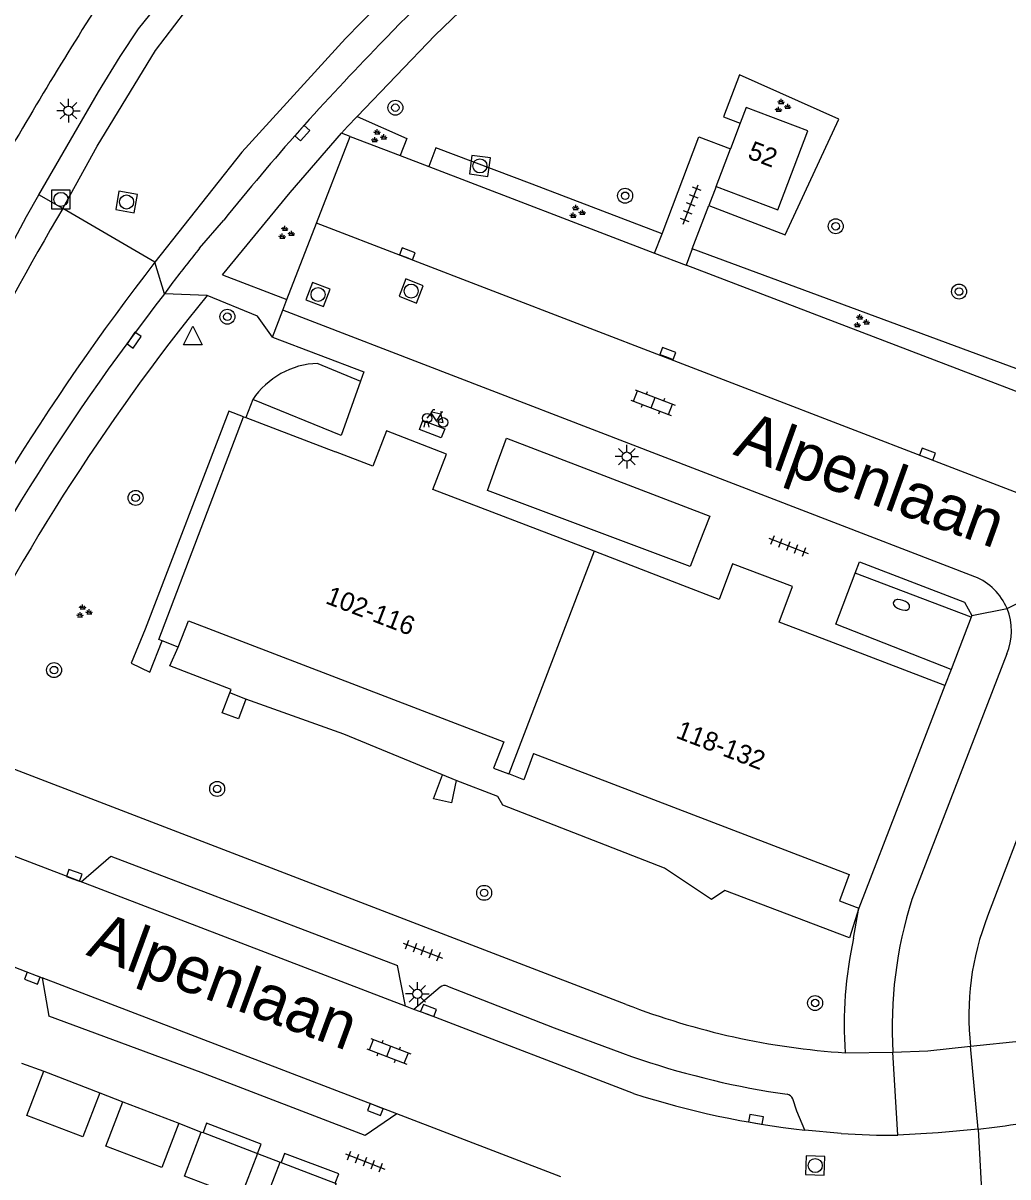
# Model space of a CAD drawing. Extents: x 132994 to 136000, y 393499 to 395512.
# Drawn here: x 134681.1 to 134733.7, y 394337.8 to 394399.4 of the extents above; entities that cross this region are included whole.
import ezdxf

# ---------------------------------------------------------------- set-up
doc = ezdxf.new("R2010")
doc.units = 0
for name, color, linetype in [('gg-afsc-erfafscheiding', 7, 'Continuous'), ('gg-afsc-hekwerk', 7, 'Continuous'), ('gg-anno-huisnummerreeks BGT', 7, 'Continuous'), ('gg-anno-openbare ruimte label', 7, 'Continuous'), ('gg-bbg-bijgebouw', 7, 'Continuous'), ('gg-bbg-hoofdgebouw', 7, 'Continuous'), ('gg-bbg-tussenscheiding', 7, 'Continuous'), ('gg-knt-verharding', 7, 'Continuous'), ('gg-knt-verharding nz', 7, 'Continuous'), ('gt-grn-groengrens', 7, 'Continuous'), ('gt-grn-vlakafsluiter', 7, 'Continuous'), ('gt-grn-weggrens', 7, 'Continuous'), ('gt-symb-boom', 7, 'Continuous'), ('gt-symb-brandkraan', 7, 'Continuous'), ('gt-symb-fietsenrek', 7, 'Continuous'), ('gt-symb-groenvak', 7, 'Continuous'), ('gt-symb-klinker verharding', 7, 'Continuous'), ('gt-symb-kolk', 7, 'Continuous'), ('gt-symb-lichtmast', 7, 'Continuous'), ('gt-symb-rioolschacht', 7, 'Continuous'), ('gt-symb-tegel verharding', 7, 'Continuous'), ('gt-symb-waterafsluiter', 7, 'Continuous')]:
    doc.layers.add(name, color=color, linetype=linetype)

# ---------------------------------------------------------------- blocks, each defined once
blk = doc.blocks.new('gt0-KOLK')
at = {"layer": 'gt-symb-kolk'}
blk.add_lwpolyline([(0, 0), (0.375, 0), (0.375, 0.4), (-0.375, 0.4), (-0.375, 0), (0, 0)], dxfattribs=at)
blk = doc.blocks.new('gt0-GRVAK')
at = {"layer": 'gt-symb-groenvak'}
for p, q in [((-0.11, 0.189), (-0.228, 0.24)), ((-0.182, 0.153), (0.088, 0.153)), ((-0.091, 0.211), (-0.156, 0.322)), ((-0.047, 0.214), (-0.047, 0.393)), ((-0.004, 0.211), (0.061, 0.322)), ((0.015, 0.189), (0.133, 0.24)), ((0.262, -0.052), (0.197, 0.059)), ((0.305, -0.049), (0.305, 0.13)), ((0.349, -0.052), (0.414, 0.059)), ((-0.245, -0.228), (-0.363, -0.177)), ((-0.318, -0.264), (-0.047, -0.264)), ((-0.226, -0.206), (-0.291, -0.095)), ((-0.183, -0.203), (-0.183, -0.024)), ((-0.139, -0.206), (-0.074, -0.095)), ((-0.12, -0.228), (-0.002, -0.177)), ((0.243, -0.074), (0.125, -0.023)), ((0.17, -0.11), (0.441, -0.11)), ((0.368, -0.074), (0.486, -0.023))]:
    blk.add_line(p, q, dxfattribs=at)
blk = doc.blocks.new('gt0-LMAST')
at = {"layer": 'gt-symb-lichtmast'}
for p, q in [((-0.005, 0.246), (-0.005, 0.621)), ((-0.182, 0.173), (-0.447, 0.438)), ((0.172, 0.173), (0.437, 0.438)), ((-0.255, -0.004), (-0.63, -0.004)), ((-0.182, -0.181), (-0.447, -0.446)), ((-0.005, -0.254), (-0.005, -0.629)), ((0.437, -0.446), (0.172, -0.181)), ((0.245, -0.004), (0.62, -0.004))]:
    blk.add_line(p, q, dxfattribs=at)
blk.add_circle((-0.005, -0.004), 0.25, dxfattribs=at)
blk = doc.blocks.new('gt0-BOOM')
at = {"layer": 'gt-symb-boom'}
for radius in [0.4, 0.2]:
    blk.add_circle((0, 0), radius, dxfattribs=at)
blk = doc.blocks.new('gt0-RS')
at = {"layer": 'gt-symb-rioolschacht'}
blk.add_lwpolyline([(-0.5, -0.5), (0.5, -0.5), (0.5, 0.5), (-0.5, 0.5)], close=True, dxfattribs=at)
blk.add_circle((0, 0), 0.375, dxfattribs=at)
blk = doc.blocks.new('gt0-TEG1')
at = {"layer": 'gt-symb-tegel verharding'}
for p, q in [((-1.125, 0), (1.125, 0)), ((-0.9, -0.25), (-0.9, 0.25)), ((-0.45, -0.25), (-0.45, 0.25)), ((0, -0.25), (0, 0.25)), ((0.45, -0.25), (0.45, 0.25)), ((0.9, -0.25), (0.9, 0.25))]:
    blk.add_line(p, q, dxfattribs=at)
blk = doc.blocks.new('gt0-FREK')
at = {"layer": 'gt-symb-fietsenrek'}
for p, q in [((0.259, 0.762), (0.294, 0.823)), ((0.54, 0.335), (0.259, 0.762)), ((0.294, 0.823), (0.767, 0.714)), ((0.767, 0.714), (0.54, 0.335)), ((0.757, 0.841), (0.866, 0.816)), ((0.767, 0.714), (0.84, 0.822)), ((0.895, 0.252), (0.767, 0.714))]:
    blk.add_line(p, q, dxfattribs=at)
for points in [[(0.036, 0.476), (0.228, 0.708), (0.259, 0.762)], [(0.294, 0.823), (0.36, 0.937), (0.452, 0.935)], [(-0.124, 0), (-0.047, 0.312), (0.053, 0.312), (0.12, 0)], [(0.54, 0.335), (0.555, 0.305), (0.895, 0.252)]]:
    blk.add_lwpolyline(points, dxfattribs=at)
for centre in [(0.036, 0.476), (0.895, 0.252)]:
    blk.add_circle(centre, 0.252, dxfattribs=at)
blk = doc.blocks.new('gt0-KL1')
at = {"layer": 'gt-symb-klinker verharding'}
for p, q in [((-1.15, 0.3), (1.15, 0.3)), ((-1, -0.3), (-1, 0.3)), ((-0.5, 0.3), (-0.5, 0.45)), ((0, -0.3), (0, 0.3)), ((0.5, 0.3), (0.5, 0.45)), ((1, -0.3), (1, 0.3)), ((-1.15, -0.3), (1.15, -0.3)), ((-0.5, -0.45), (-0.5, -0.3)), ((0.5, -0.45), (0.5, -0.3))]:
    blk.add_line(p, q, dxfattribs=at)
blk = doc.blocks.new('gt0-BR')
at = {"layer": 'gt-symb-brandkraan'}
for centre, radius, start, end in [((-0.244, 0), 0.206, 107.56694, 252.43307), ((0.599, -2.664), 3, 106.89205, 107.56694), ((0, -0.691), 0.938, 73.10799, 106.89205), ((-0.599, -2.664), 3, 72.43309, 73.10799), ((0.244, 0), 0.206, 287.56695, 72.43309), ((0.599, 2.664), 3, 252.43307, 253.10797), ((0, 0.691), 0.938, 253.10797, 286.89206), ((-0.599, 2.664), 3, 286.89206, 287.56695)]:
    blk.add_arc(centre, radius, start, end, dxfattribs=at)
blk = doc.blocks.new('gt0-WAFSL')
at = {"layer": 'gt-symb-waterafsluiter'}
for p, q in [((-0.5, -0.333), (0, 0.667)), ((0, 0.667), (0.5, -0.333)), ((0.5, -0.333), (-0.5, -0.333))]:
    blk.add_line(p, q, dxfattribs=at)

msp = doc.modelspace()

# ---------------------------------------------------------------- linework, layer by layer
at = {"layer": 'gg-afsc-erfafscheiding'}
msp.add_lwpolyline([(134725.723, 394352.166), (134725.21, 394350.578), (134718.564, 394353.102)], dxfattribs=at)
at = {"layer": 'gg-afsc-hekwerk'}
for p, q in [((134703.464, 394359.29), (134698.202, 394361.455)), ((134704.198, 394358.988), (134703.464, 394359.29)), ((134706.423, 394358.125), (134704.198, 394358.988))]:
    msp.add_line(p, q, dxfattribs=at)
at = {"layer": 'gg-bbg-bijgebouw'}
for p, q in [((134682.17, 394343.45), (134685.16, 394342.3)), ((134686.38, 394341.82), (134689.38, 394340.68)), ((134690.58, 394340.2), (134690.673, 394340.165)), ((134690.673, 394340.165), (134693.58, 394339.06)), ((134694.79, 394338.59), (134694.844, 394338.569)), ((134694.844, 394338.569), (134697.732, 394337.462))]:
    msp.add_line(p, q, dxfattribs=at)
for points in [[(134685.16, 394342.3), (134684.25, 394339.94), (134681.26, 394341.09), (134682.17, 394343.45)], [(134689.38, 394340.68), (134688.48, 394338.31), (134685.48, 394339.45), (134686.38, 394341.82)], [(134693.58, 394339.06), (134692.68, 394336.7), (134689.68, 394337.84), (134690.58, 394340.2)], [(134697.79, 394337.44), (134696.88, 394335.08), (134693.88, 394336.23), (134694.79, 394338.59)]]:
    msp.add_lwpolyline(points, dxfattribs=at)
at = {"layer": 'gg-bbg-hoofdgebouw'}
for p, q in [((134719.379, 394394.098), (134718.856, 394392.728)), ((134718.09, 394390.72), (134718.856, 394392.728)), ((134692.84, 394378.42), (134692.961, 394378.374)), ((134692.961, 394378.374), (134697.746, 394376.538)), ((134711.566, 394371.226), (134705.526, 394373.545)), ((134716.31, 394369.405), (134711.566, 394371.226)), ((134689.34, 394366.11), (134688.497, 394366.446)), ((134730.32, 394364.06), (134724.14, 394366.418)), ((134730.32, 394364.06), (134725.723, 394352.166))]:
    msp.add_line(p, q, dxfattribs=at)
for points in [[(134718.09, 394390.72), (134721.38, 394389.47), (134722.99, 394393.69), (134719.7, 394394.94), (134719.379, 394394.098)], [(134688.497, 394366.446), (134688.31, 394366.52), (134692.84, 394378.42)], [(134705.526, 394373.545), (134702.96, 394374.53), (134703.69, 394376.42), (134700.48, 394377.67), (134699.75, 394375.77), (134697.746, 394376.538)], [(134724.14, 394366.418), (134721.46, 394367.44), (134722.18, 394369.34), (134718.97, 394370.56), (134718.25, 394368.66), (134716.31, 394369.405)], [(134689.34, 394366.11), (134689.89, 394367.51), (134706.74, 394361.04), (134706.2, 394359.64), (134707.007, 394359.329)], [(134708.34, 394360.42), (134707.81, 394359.02), (134707.007, 394359.329)], [(134708.34, 394360.42), (134725.204, 394353.961), (134724.679, 394352.556), (134725.723, 394352.166)]]:
    msp.add_lwpolyline(points, dxfattribs=at)
at = {"layer": 'gg-bbg-tussenscheiding'}
msp.add_line((134711.566, 394371.226), (134707.007, 394359.329), dxfattribs=at)
at = {"layer": 'gg-knt-verharding'}
for p, q in [((134696.741, 394388.767), (134698.54, 394393.39)), ((134698.54, 394393.39), (134701.211, 394392.367)), ((134701.211, 394392.367), (134702.734, 394391.784)), ((134702.734, 394391.784), (134714.805, 394387.16)), ((134718.09, 394390.72), (134717.701, 394389.7)), ((134681.24, 394389.12), (134681.906, 394390.274)), ((134716.817, 394387.383), (134717.701, 394389.7)), ((134690.489, 394387.417), (134691.777, 394388.921)), ((134695.152, 394384.683), (134696.741, 394388.767)), ((134714.805, 394387.16), (134715.199, 394388.192)), ((134716.817, 394387.383), (134716.486, 394386.516)), ((134714.805, 394387.16), (134716.486, 394386.516)), ((134735.841, 394379.103), (134716.486, 394386.516)), ((134689.068, 394385.607), (134688.618, 394384.984)), ((134691.707, 394385.993), (134695.152, 394384.683)), ((134694.932, 394384.119), (134695.152, 394384.683)), ((134731.92, 394369.87), (134694.932, 394384.119)), ((134699.082, 394380.315), (134698.056, 394377.417)), ((134693.328, 394379.332), (134692.961, 394378.374)), ((134698.056, 394377.417), (134693.328, 394379.332)), ((134705.867, 394374.476), (134706.392, 394375.911)), ((134716.706, 394370.423), (134705.867, 394374.476)), ((134717.189, 394371.66), (134716.706, 394370.423)), ((134724.489, 394367.339), (134725.516, 394370.052)), ((134731.726, 394367.701), (134730.65, 394364.914)), ((134731.76, 394367.79), (134731.726, 394367.701)), ((134730.65, 394364.914), (134724.489, 394367.339)), ((134738.46, 394367.151), (134732.6, 394351.74)), ((134733.62, 394365.74), (134728.55, 394352.63)), ((134713.282, 394347.019), (134679.262, 394360.092)), ((134684.164, 394353.569), (134680.589, 394354.946)), ((134678.505, 394349.82), (134682.077, 394348.444)), ((134701.5, 394346.919), (134701.07, 394349.104)), ((134682.077, 394348.444), (134682.426, 394346.381)), ((134703.341, 394347.938), (134701.938, 394346.752)), ((134701.938, 394346.752), (134701.5, 394346.919)), ((134680.98, 394343.88), (134682.17, 394343.45)), ((134685.16, 394342.3), (134686.38, 394341.82)), ((134720.889, 394342.37), (134721.883, 394342.215)), ((134709.8, 394337.8), (134701.037, 394341.165)), ((134689.38, 394340.68), (134690.58, 394340.2)), ((134724.769, 394340.117), (134722.828, 394340.301)), ((134693.58, 394339.06), (134693.591, 394339.056)), ((134693.591, 394339.056), (134694.79, 394338.59))]:
    msp.add_line(p, q, dxfattribs=at)
for points in [[(134698.902, 394394.455), (134703.08, 394398.804), (134706.146, 394401.755), (134709.768, 394404.945), (134713.657, 394408.149), (134717.281, 394410.943), (134721.195, 394413.582), (134725.298, 394416.259), (134732.209, 394420.485), (134739.191, 394416.885), (134749.798, 394423.304), (134757.29, 394427.872), (134758.094, 394435.474), (134759.024, 394436.01)], [(134686.242, 394397.666), (134687.23, 394399.135), (134688.665, 394400.938), (134690.159, 394402.53)], [(134681.906, 394390.274), (134685.079, 394395.776), (134686.242, 394397.666)], [(134698.081, 394393.566), (134698.385, 394393.917), (134698.902, 394394.455)], [(134691.707, 394385.993), (134695.336, 394390.393), (134698.081, 394393.566)], [(134715.199, 394388.192), (134717.174, 394393.37), (134718.856, 394392.728)], [(134672.013, 394370.957), (134672.052, 394371.048), (134673.929, 394375.044), (134675.87, 394379.01), (134681.24, 394389.12)], [(134694.381, 394382.671), (134693.582, 394383.781), (134690.886, 394384.892)], [(134694.381, 394382.671), (134699.26, 394380.82), (134699.082, 394380.315)], [(134706.392, 394375.911), (134706.89, 394377.27), (134717.75, 394373.1), (134717.189, 394371.66)], [(134725.516, 394370.052), (134725.75, 394370.67), (134731.36, 394368.51), (134731.76, 394367.79)], [(134692.103, 394363.664), (134692.169, 394363.836), (134688.903, 394365.115), (134689.34, 394366.11)], [(134692.965, 394363.335), (134692.57, 394362.28), (134691.693, 394362.588), (134692.103, 394363.664)], [(134704.198, 394358.988), (134703.947, 394357.794), (134702.981, 394357.997), (134703.464, 394359.29)], [(134731.687, 394344.779), (134734.44, 394345.08), (134736.29, 394345.48), (134744.1, 394347.68), (134781.433, 394358.998)], [(134684.164, 394353.569), (134685.75, 394354.937), (134701.07, 394349.104)], [(134703.729, 394347.99), (134709.436, 394345.773), (134713.096, 394344.406)], [(134701.037, 394341.165), (134699.329, 394340.01), (134690.571, 394343.372), (134682.426, 394346.381)], [(134727.54, 394344.471), (134729.41, 394344.53), (134731.687, 394344.779)], [(134722.828, 394340.301), (134722.408, 394341.318), (134722.183, 394341.978)], [(134693.591, 394339.056), (134693.782, 394339.557), (134690.866, 394340.673), (134690.673, 394340.165)], [(134732.099, 394340.344), (134729.948, 394340.149), (134727.796, 394340.03)], [(134697.732, 394337.462), (134697.925, 394337.965), (134695.031, 394339.057), (134694.844, 394338.569)]]:
    msp.add_lwpolyline(points, dxfattribs=at)
for centre, radius, start, end in [((134782.086, 394319.992), 113.369, 127.9332, 136.31071), ((134871.725, 394281.635), 221.259, 147.46521, 150.46831), ((134792.894, 394307.492), 129.828, 135.61666, 141.1557), ((134810.124, 394292.03), 153.007, 141.43429, 142.296), ((134786.1, 394309.175), 123.49, 142.12892, 154.57448), ((134780.685, 394312.199), 115.535, 141.00944, 154.05822), ((134730.742, 394366.969), 3.131, 22.40155, 67.89956), ((134730.739, 394366.971), 3.133, 336.85819, 22.33751), ((134750.047, 394345.827), 22.547, 162.43892, 183.44762), ((134746.096, 394346.429), 14.503, 158.52117, 186.53438), ((134746.544, 394345.941), 21.607, 167.66468, 184.00724), ((134703.576, 394347.656), 0.368, 65.46681, 129.79985), ((134727.618, 394384.097), 39.753, 248.8614, 266.20952), ((134728.186, 394386.233), 44.466, 250.16172, 260.55463), ((134721.828, 394341.836), 0.383, 21.72132, 81.6612), ((134726, 394391.183), 51.204, 276.84038, 282.01911), ((134727.569, 394384.836), 44.807, 266.41718, 270.29022)]:
    msp.add_arc(centre, radius, start, end, dxfattribs=at)
at = {"layer": 'gg-knt-verharding nz'}
for p, q in [((134734.5, 394374.23), (134696.741, 394388.767)), ((134701.5, 394346.919), (134684.164, 394353.569)), ((134701.037, 394341.165), (134682.077, 394348.444))]:
    msp.add_line(p, q, dxfattribs=at)
for points in [[(134683.173, 394389.543), (134685.016, 394392.874), (134688.136, 394397.977), (134689.687, 394400.008), (134692.196, 394402.552), (134701.091, 394411.193), (134704.956, 394413.798), (134709.429, 394416.342), (134724.893, 394424.539)], [(134727.05, 394420.795), (134719.482, 394416.441), (134713.176, 394412.13), (134708.901, 394408.563), (134702.48, 394402.915), (134698.287, 394398.621), (134692.741, 394392.56), (134688.097, 394386.67)], [(134702.234, 394377.738), (134702.414, 394378.218), (134703.587, 394377.775), (134703.406, 394377.294), (134702.234, 394377.738)], [(134713.675, 394342.256), (134702.652, 394346.498), (134701.938, 394346.752)]]:
    msp.add_lwpolyline(points, dxfattribs=at)
for centre, radius, start, end in [((134869.781, 394280.815), 215.973, 149.77266, 155.39726), ((134792.776, 394305.676), 132.354, 142.26961, 154.51592), ((134728.168, 394387.705), 47.704, 252.31351, 263.57308)]:
    msp.add_arc(centre, radius, start, end, dxfattribs=at)
at = {"layer": 'gt-grn-groengrens'}
for p, q in [((134698.54, 394393.39), (134698.081, 394393.566)), ((134735.202, 394380.581), (134716.817, 394387.383)), ((134696.809, 394381.267), (134699.082, 394380.315)), ((134731.726, 394367.701), (134725.516, 394370.052)), ((134698.202, 394361.455), (134692.965, 394363.335))]:
    msp.add_line(p, q, dxfattribs=at)
for points in [[(134717.701, 394389.7), (134721.787, 394388.141), (134724.655, 394394.319), (134719.346, 394396.683), (134718.492, 394394.436), (134719.379, 394394.098)], [(134698.902, 394394.455), (134701.561, 394393.282), (134701.211, 394392.367)], [(134715.199, 394388.192), (134708.262, 394390.838), (134703.115, 394392.778), (134702.734, 394391.784)], [(134692.84, 394378.42), (134692.056, 394378.721), (134687.585, 394367.066), (134686.834, 394365.254), (134687.828, 394364.766), (134688.497, 394366.446)], [(134718.564, 394353.102), (134717.84, 394352.629), (134715.333, 394354.291), (134706.695, 394357.66), (134706.423, 394358.125)]]:
    msp.add_lwpolyline(points, dxfattribs=at)
msp.add_arc((134696.954, 394376.908), 4.362, 91.90526, 146.2319, dxfattribs=at)
at = {"layer": 'gt-grn-vlakafsluiter'}
for p, q in [((134692.965, 394363.335), (134692.103, 394363.664)), ((134725.436, 394350.557), (134725.723, 394352.166))]:
    msp.add_line(p, q, dxfattribs=at)
at = {"layer": 'gt-grn-weggrens'}
for p, q in [((134683.173, 394389.543), (134681.906, 394390.274)), ((134688.097, 394386.67), (134683.173, 394389.543)), ((134688.618, 394384.984), (134688.097, 394386.67)), ((134690.886, 394384.892), (134688.618, 394384.984)), ((134694.381, 394382.671), (134694.932, 394384.119)), ((134733.637, 394368.162), (134738.486, 394370.64)), ((134731.76, 394367.79), (134733.637, 394368.162)), ((134730.65, 394364.914), (134730.32, 394364.06)), ((134732.099, 394340.344), (134731.687, 394344.779)), ((134724.99, 394344.431), (134727.54, 394344.471)), ((134727.796, 394340.03), (134727.54, 394344.471)), ((134732.099, 394340.344), (134732.385, 394334.88))]:
    msp.add_line(p, q, dxfattribs=at)

# ---------------------------------------------------------------- block references
at = {"layer": 'gt-symb-boom', "rotation": 90}
for p in [(134700.949, 394394.929), (134713.229, 394390.224), (134724.482, 394388.593), (134731.072, 394385.105)]:
    msp.add_blockref('gt0-BOOM', p, dxfattribs=at)
at = {"layer": 'gt-symb-boom'}
for p in [(134691.975, 394383.762), (134687.07, 394374.081), (134682.711, 394364.879), (134691.428, 394358.532), (134705.696, 394352.979), (134723.382, 394347.092)]:
    msp.add_blockref('gt0-BOOM', p, dxfattribs=at)
at = {"layer": 'gt-symb-brandkraan', "rotation": -19.03307980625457}
msp.add_blockref('gt0-BR', (134727.995, 394368.365), dxfattribs=at)
at = {"layer": 'gt-symb-fietsenrek'}
msp.add_blockref('gt0-FREK', (134702.613, 394377.863), dxfattribs=at)
at = {"layer": 'gt-symb-groenvak'}
for p in [(134721.613, 394395.005), (134700.03, 394393.383), (134710.638, 394389.344), (134695.093, 394388.225), (134725.823, 394383.496), (134684.287, 394367.998)]:
    msp.add_blockref('gt0-GRVAK', p, dxfattribs=at)
at = {"layer": 'gt-symb-klinker verharding'}
for p, rotation in [((134714.723, 394379.169), -21.045740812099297), ((134700.604, 394344.511), -21.04574081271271)]:
    msp.add_blockref('gt0-KL1', p, dxfattribs=dict(at, rotation=rotation))
at = {"layer": 'gt-symb-kolk'}
for p, rotation in [((134695.826, 394393.707), -131.93982344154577), ((134701.523, 394386.94), -20.737148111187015), ((134686.822, 394382.617), -124.15564004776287), ((134715.44, 394381.611), -20.79072527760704), ((134729.312, 394376.23), -20.97171055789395), ((134683.724, 394353.726), -19.63070227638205), ((134681.628, 394348.604), 158.71983368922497), ((134702.652, 394346.498), -21.04909903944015), ((134699.948, 394341.583), 158.71983368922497), ((134720.186, 394340.674), -9.763485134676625)]:
    msp.add_blockref('gt0-KOLK', p, dxfattribs=dict(at, rotation=rotation))
at = {"layer": 'gt-symb-lichtmast'}
for p in [(134683.491, 394394.772), (134713.319, 394376.288), (134702.13, 394347.584)]:
    msp.add_blockref('gt0-LMAST', p, dxfattribs=at)
at = {"layer": 'gt-symb-rioolschacht'}
for p, rotation in [((134705.471, 394391.817), 82.37549258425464), ((134686.587, 394389.89), 169.92566726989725), ((134696.818, 394384.949), 69.02828944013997), ((134701.794, 394385.131), -21.58865227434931), ((134723.387, 394338.408), 177.99346106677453)]:
    msp.add_blockref('gt0-RS', p, dxfattribs=dict(at, rotation=rotation))
msp.add_blockref('gt0-RS', (134683.081, 394390.029), dxfattribs=at)
at = {"layer": 'gt-symb-tegel verharding'}
for p, rotation in [((134716.736, 394389.755), 69.13533881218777), ((134721.952, 394371.521), -21.04574081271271), ((134702.425, 394349.894), -21.04574080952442), ((134699.33, 394338.621), -21.045740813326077)]:
    msp.add_blockref('gt0-TEG1', p, dxfattribs=dict(at, rotation=rotation))
at = {"layer": 'gt-symb-waterafsluiter'}
msp.add_blockref('gt0-WAFSL', (134690.133, 394382.591), dxfattribs=at)

# ---------------------------------------------------------------- texts
at = {"layer": 'gg-anno-huisnummerreeks BGT'}
for s, rotation, p in [('52', 339.2, (134719.719, 394392.241)), ('102-116', 339, (134697.164, 394368.466)), ('118-132', 339, (134715.884, 394361.281))]:
    msp.add_text(s, height=1, rotation=rotation, dxfattribs=at).set_placement(p)
at = {"layer": 'gg-anno-openbare ruimte label'}
for rotation, p in [(340.2, (134718.945, 394376.415)), (339.8, (134684.378, 394349.675))]:
    msp.add_text('Alpenlaan', height=2.5, rotation=rotation, dxfattribs=at).set_placement(p)

doc.saveas('drawing.dxf')
